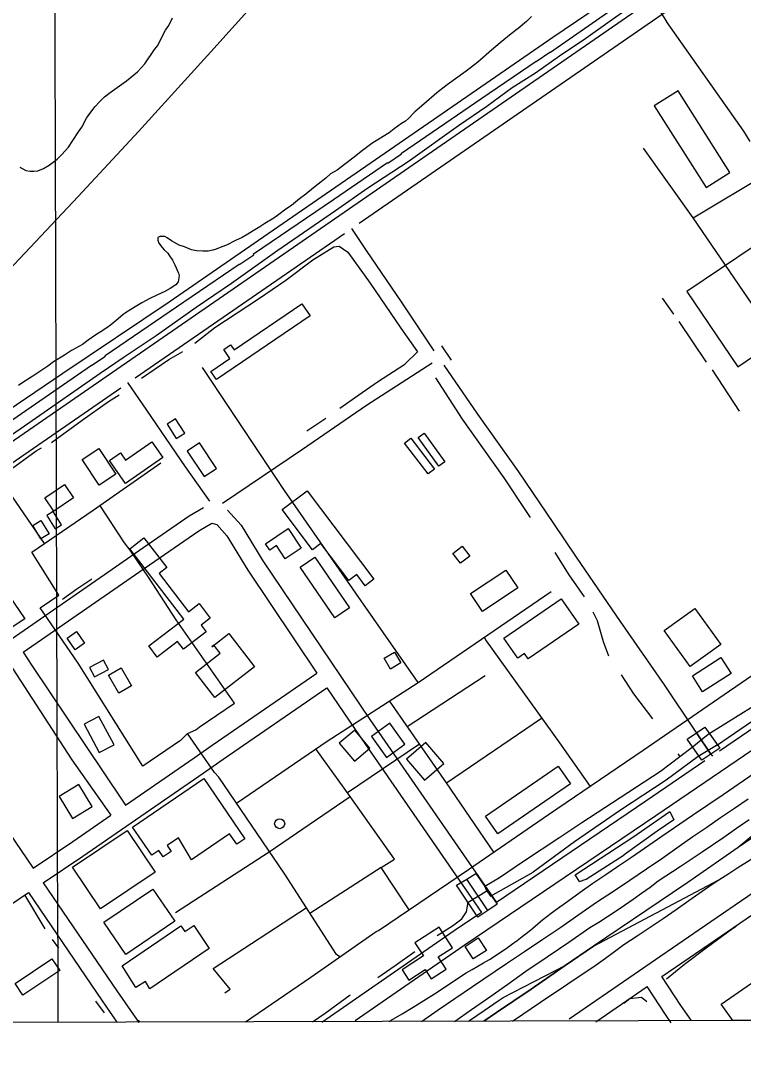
# Model space of a CAD drawing. Extents: x 3355677 to 3393573, y 612928 to 638357.
# Drawn here: x 3386069 to 3387291, y 618312 to 620076 of the extents above; entities that cross this region are included whole.
import ezdxf

# ---------------------------------------------------------------- set-up
doc = ezdxf.new("R2010")
doc.units = 0
for name, color, linetype in [('V-BLDG-OTLN', 7, 'Continuous'), ('V-BRDG-OTLN', 7, 'Continuous'), ('V-DOMW-TANK', 7, 'Continuous'), ('V-GRID-FRAM', 7, 'Continuous'), ('V-GRID-MAJR', 7, 'Continuous'), ('V-RAIL-TRAK', 7, 'Continuous'), ('V-ROAD-CNTR', 7, 'Continuous'), ('V-SITE-OTLN', 7, 'Continuous'), ('V-SITE-VEGE', 7, 'Continuous'), ('V-TOPO-SHOR', 7, 'Continuous'), ('V-UTIL-LINE', 7, 'Continuous')]:
    doc.layers.add(name, color=color, linetype=linetype)

msp = doc.modelspace()

# ---------------------------------------------------------------- linework, layer by layer
at = {"layer": 'V-BLDG-OTLN'}
for p, q in [((3387254, 618411.7), (3387312.2, 618452.3)), ((3387273.3, 618384), (3387254, 618411.7)), ((3387356.1, 618384.2), (3387273.3, 618384))]:
    msp.add_line(p, q, dxfattribs=at)
for points in [[(3387268.5, 619818.9), (3387180.8, 619957.1), (3387140.6, 619931.5), (3387228.2, 619793.4)], [(3387281.7, 619490.4), (3387382.3, 619558.2), (3387367.4, 619580.3), (3387320.2, 619548.6), (3387306.5, 619568.9), (3387366.9, 619609.6), (3387309.8, 619694.4), (3387195.9, 619617.6)], [(3386429.7, 619518.7), (3386544.5, 619597), (3386558.3, 619576.7), (3386400, 619468.7), (3386390.7, 619482.3), (3386422.7, 619504.1), (3386412.3, 619519.3), (3386424, 619527.2)], [(3386346.3, 619377.9), (3386330.6, 619402.2), (3386316.4, 619393.1), (3386332, 619368.7)], [(3386751.5, 619377.9), (3386786.2, 619329.2), (3386776, 619321.9), (3386741.3, 619370.6)], [(3386246.2, 619292.9), (3386219.1, 619331.5), (3386237.5, 619344.4), (3386246.1, 619332.1), (3386290.6, 619363.3), (3386309, 619336.9)], [(3386350.3, 619347.7), (3386379.1, 619304.5), (3386399.8, 619318.3), (3386371, 619361.4)], [(3386728.8, 619369.2), (3386768.8, 619317), (3386758.3, 619309), (3386718.3, 619361.1)], [(3386201.5, 619290.1), (3386172.7, 619333.3), (3386200.8, 619352), (3386229.6, 619308.8)], [(3386109.8, 619268.3), (3386142.8, 619290.9), (3386158.1, 619268.6), (3386125, 619246)], [(3386553.2, 619280.5), (3386666.2, 619130.9), (3386651.5, 619119.8), (3386637.2, 619138.7), (3386623.7, 619128.5), (3386576.3, 619191.3), (3386562.4, 619180.8), (3386511.1, 619248.6)], [(3386113.2, 619238.8), (3386127.2, 619216.2), (3386137.8, 619222.7), (3386123.9, 619245.3)], [(3386102.8, 619230.1), (3386116.7, 619207.5), (3386103, 619199), (3386089.1, 619221.7)], [(3386285.4, 619017.9), (3386344.5, 619063.1), (3386253.3, 619182.5), (3386277.3, 619200.8), (3386315.9, 619150.4), (3386303.3, 619140.7), (3386352.9, 619075.9), (3386370.8, 619089.5), (3386389.6, 619064.9), (3386373.9, 619052.9), (3386382.5, 619041.7), (3386344.1, 619012.2), (3386334, 619025.3), (3386299.8, 618999.1)], [(3386483.1, 619190.9), (3386521.4, 619216.5), (3386543.3, 619183.6), (3386516, 619165.4), (3386501.3, 619187.6), (3386490.2, 619180.2)], [(3386800.1, 619174.4), (3386815.8, 619186.6), (3386828.6, 619170.1), (3386813, 619157.9)], [(3386600, 619065.5), (3386541.7, 619151.3), (3386566.5, 619168.2), (3386624.9, 619082.4)], [(3386849.8, 619076.1), (3386829.5, 619106.4), (3386889.4, 619146.3), (3386909.6, 619116)], [(3385940.9, 618974.5), (3385896, 619042.2), (3386029.7, 619131), (3386075.7, 619064)], [(3386886.2, 619031.2), (3386983.3, 619097.8), (3387012.9, 619054.5), (3386927.4, 618995.9), (3386921.2, 619004.9), (3386909.6, 618997)], [(3387209.5, 619081.4), (3387253.3, 619020.1), (3387201.1, 618982.9), (3387157.4, 619044.1)], [(3386147.2, 619031), (3386163.1, 619042.2), (3386176.7, 619022.8), (3386160.7, 619011.6)], [(3386391.9, 619016.6), (3386420.7, 619039), (3386464.4, 618982.7), (3386397.5, 618930.7), (3386364.6, 618973.1), (3386406.4, 619005.6), (3386395.6, 619019.5)], [(3386683.6, 618997), (3386701, 619007.5), (3386711.9, 618989.3), (3386694.5, 618978.9)], [(3386193.5, 618965.4), (3386217.5, 618978.2), (3386209.1, 618994), (3386185.1, 618981.2)], [(3387205.2, 618967.6), (3387253.3, 618998.3), (3387270.6, 618971.1), (3387222.4, 618940.5)], [(3386235.1, 618938.2), (3386217.5, 618968.6), (3386238.7, 618980.8), (3386256.2, 618950.4)], [(3386175.9, 618885.4), (3386201.5, 618837.4), (3386226.7, 618850.8), (3386201.1, 618898.8)], [(3386662.2, 618864.6), (3386687.8, 618829.4), (3386718.6, 618851.8), (3386693, 618887)], [(3386607.8, 618853.4), (3386633.4, 618823), (3386659.7, 618845.2), (3386634.1, 618875.6)], [(3386721.4, 618826.2), (3386751.8, 618791), (3386784.5, 618819.3), (3386754.1, 618854.5)], [(3386876, 618699.8), (3386855.2, 618729.9), (3386978.3, 618814.6), (3386999.1, 618784.4)], [(3386258, 618711.5), (3386378.8, 618793.7), (3386448.2, 618691.8), (3386434.2, 618682.3), (3386422, 618700.2), (3386357.6, 618656.3), (3386335.8, 618693.4), (3386316.7, 618680.3), (3386323.6, 618670.3), (3386309.9, 618661), (3386302.5, 618671.8), (3386290.6, 618663.7)], [(3386133.8, 618763.4), (3386156.6, 618726.1), (3386189.8, 618746.5), (3386167.1, 618783.7)], [(3386204, 618573.3), (3386156.7, 618643.8), (3386248.9, 618705.6), (3386296.1, 618635.1)], [(3386246.9, 618495.9), (3386209.7, 618550.4), (3386292.2, 618606.7), (3386329.4, 618552.2)], [(3386240.4, 618477), (3386339.6, 618544.2), (3386346.2, 618534.6), (3386361.5, 618544.9), (3386387.9, 618505.9), (3386287.3, 618437.7), (3386280, 618450.2), (3386263.5, 618440.2)], [(3386735.8, 618515.9), (3386750.2, 618493.5), (3386714, 618470.2), (3386725.3, 618452.5), (3386753.3, 618470.5), (3386763.3, 618454.9), (3386788.6, 618471.1), (3386775.1, 618492.1), (3386799, 618507.4), (3386776.7, 618542.2)], [(3386820.5, 618509.5), (3386842.9, 618523.9), (3386856.6, 618502.6), (3386834.2, 618488.3)], [(3386059.2, 618447.1), (3386121.6, 618488.7), (3386134.8, 618468.8), (3386072.5, 618427.2)]]:
    msp.add_lwpolyline(points, close=True, dxfattribs=at)
at = {"layer": 'V-BRDG-OTLN'}
for p, q in [((3387236.5, 618835.1), (3387212.2, 618871.1)), ((3386859, 618570.4), (3386823.3, 618623.6))]:
    msp.add_line(p, q, dxfattribs=at)
for points in [[(3387226, 618880.4), (3387251.7, 618845.1), (3387236.5, 618835.1), (3387221.2, 618824.9), (3387196.1, 618860.2), (3387212.2, 618871.1)], [(3386842.2, 618559.1), (3386806, 618613), (3386823.3, 618623.6), (3386838.6, 618633), (3386874.9, 618581.1), (3386859, 618570.4)]]:
    msp.add_lwpolyline(points, close=True, dxfattribs=at)
at = {"layer": 'V-DOMW-TANK'}
msp.add_circle((3386506.9, 618717.2), 8.5, dxfattribs=at)
at = {"layer": 'V-GRID-FRAM'}
msp.add_lwpolyline([(3359767.9, 636495.9), (3391341.6, 636578.5), (3391397.2, 618394.8), (3359807.6, 618312.1), (3359767.9, 636495.9)], dxfattribs=at)
at = {"layer": 'V-GRID-MAJR'}
msp.add_spline([(3386132.2, 618381), (3386114.6, 624440.3), (3386097, 630501.6), (3386079.3, 636562.8), (3386079.3, 636564.7)], degree=3, dxfattribs=at)
at = {"layer": 'V-RAIL-TRAK'}
for p, q in [((3387037.9, 618510.2), (3387249.6, 618622)), ((3386885.2, 618423.3), (3386989.8, 618477.1))]:
    msp.add_line(p, q, dxfattribs=at)
for points in [[(3387101.9, 618660.5), (3387153.5, 618696), (3387205.2, 618731.4), (3387256.9, 618766.7), (3387300.6, 618796.4), (3387344.1, 618826.3), (3387387.5, 618856.3), (3387438.4, 618890.3), (3387489.1, 618924.6), (3387539.6, 618959.1)], [(3387073.6, 618501.1), (3387089.1, 618512.6), (3387111.4, 618527.3), (3387133.5, 618542), (3387155.6, 618557), (3387177.5, 618572.1), (3387199.3, 618587.4), (3387215.9, 618599.1), (3387232.7, 618610.7), (3387249.6, 618622), (3387266.7, 618633.2), (3387283.8, 618644.2), (3387301.1, 618655), (3387323.7, 618670.3), (3387346.4, 618685.4), (3387369.2, 618700.4), (3387392.2, 618715.2), (3387415.2, 618729.8), (3387429.4, 618739.1), (3387443.5, 618748.5), (3387457.4, 618758.2), (3387471.1, 618768), (3387484.8, 618778.1), (3387498.3, 618788.3)], [(3386747, 618382.6), (3386775.3, 618402.1), (3386832.9, 618441.6), (3386890.5, 618480.9), (3386921.3, 618501.2), (3386952, 618521.7), (3386982.5, 618542.4), (3387012.9, 618563.3), (3387043.1, 618584.5), (3387071.4, 618603), (3387099.5, 618621.7), (3387127.4, 618640.6), (3387155.3, 618659.6), (3387183, 618678.9), (3387206.1, 618695.3), (3387229.3, 618711.4), (3387252.7, 618727.5), (3387276.1, 618743.4), (3387299.6, 618759.1)], [(3386802.4, 618382.7), (3386831.7, 618403), (3386862.5, 618424.2), (3386893, 618445.7), (3386923.5, 618467.5), (3386959.7, 618492), (3386995.8, 618516.6), (3387031.8, 618541.5), (3387046.6, 618550.7), (3387061.4, 618560.2), (3387076, 618569.8), (3387090.5, 618579.5), (3387104.9, 618589.5), (3387119.2, 618599.6), (3387133.4, 618609.9), (3387147.4, 618620.3), (3387184.5, 618644.7), (3387221.5, 618669.4), (3387258.2, 618694.3), (3387279.5, 618709.4), (3387300.9, 618724.2)], [(3387316.1, 618699.8), (3387282.6, 618676.9), (3387249.2, 618653.9), (3387223.4, 618635.8), (3387197.4, 618617.9), (3387171.3, 618600.2), (3387037.9, 618510.2)], [(3387312, 618701.4), (3387282.6, 618676.9)], [(3386692.4, 618382.5), (3386695.8, 618384.7), (3386714.3, 618395.6), (3386732.6, 618406.7), (3386750.8, 618417.9), (3386768.9, 618429.4), (3386786.8, 618441.1), (3386804.6, 618452.9), (3386822.3, 618465), (3386832.3, 618470.3), (3386842.2, 618475.9), (3386852, 618481.6), (3386861.7, 618487.4), (3386871.2, 618493.5), (3386880.7, 618499.7), (3386890.1, 618506.1), (3386899.3, 618512.7), (3386908.4, 618519.4), (3386917.4, 618526.3), (3386926.3, 618533.3), (3386935, 618540.5), (3386943.7, 618547.8), (3386952.1, 618555.3), (3386973.1, 618570.9), (3386994.3, 618586.3), (3387015.5, 618601.5), (3387036.9, 618616.6), (3387058.4, 618631.4), (3387080.1, 618646), (3387101.9, 618660.5)], [(3386900.7, 618383), (3386902.4, 618384.2), (3386948.2, 618415.3), (3386994.2, 618446.2), (3387010.3, 618456.8), (3387026.4, 618467.6), (3387042.3, 618478.6), (3387058, 618489.7), (3387073.6, 618501.1)], [(3386932.1, 618437.5), (3386989.8, 618477.1), (3387037.9, 618510.2)], [(3387037.9, 618510.2), (3386989.8, 618477.1), (3386932.1, 618437.5)], [(3386826.2, 618382.8), (3386827.9, 618384), (3386853.1, 618401.2), (3386878.3, 618418.6), (3386885.2, 618423.3)], [(3386852.5, 618382.9), (3386873.5, 618397.5), (3386902.8, 618417.6), (3386932.1, 618437.5)], [(3386932.1, 618437.5), (3386902.8, 618417.6), (3386873.5, 618397.5), (3386852.5, 618382.9)]]:
    msp.add_lwpolyline(points, dxfattribs=at)
at = {"layer": 'V-ROAD-CNTR'}
msp.add_line((3386780.8, 619525.6), (3386797.1, 619501.6), dxfattribs=at)
for points in [[(3384754, 618381.3), (3384803.4, 618430.8), (3384863.4, 618487.9), (3384922.6, 618539.7), (3385036.5, 618629.8), (3385058.8, 618660.5), (3385089.1, 618692.4), (3385195.2, 618768.5), (3385310.7, 618848.4), (3385405.6, 618912.3), (3385700.8, 619116.3), (3385791.4, 619182.7), (3387290.6, 620218.2)], [(3386641.2, 619733.2), (3387267, 620165.4)], [(3386262.7, 619471.8), (3386616.3, 619716)], [(3386768.4, 619517.3), (3386713.2, 619600.3), (3386655.1, 619685), (3386629.2, 619724.4)], [(3386410, 619259.6), (3386545.8, 619350.6), (3386653.9, 619425.4), (3386764.8, 619497.1)], [(3386784.7, 619493.1), (3386841.8, 619409.9), (3386910.9, 619312.6), (3386970, 619225), (3387008.3, 619168.3), (3387082.8, 619059.5), (3387157.5, 618952)], [(3386388.6, 619262.6), (3386347.5, 619320.8), (3386282.4, 619416.8), (3386250, 619463.8)], [(3385760, 619122.5), (3385808.8, 619158.3), (3386238.1, 619454.8)], [(3387873.4, 619264.9), (3387756.5, 619184.6), (3387413.7, 618951.1), (3387250.9, 618840.1)], [(3386255, 619169.7), (3386353.8, 619238), (3386377.9, 619251.9)], [(3386418.9, 619247.5), (3386441.6, 619222.5), (3386478.2, 619162.2), (3386659.2, 618893.3), (3386873.5, 618584)], [(3387890.5, 619240.3), (3387773.4, 619159.8), (3387430.6, 618926.3), (3387143.4, 618730.3), (3386819.1, 618511), (3386634.7, 618383.7)], [(3386270.1, 619143.7), (3386369.9, 619212.7), (3386392.4, 619225.6), (3386400.4, 619223.3), (3386417.5, 619204.5), (3386452.9, 619146), (3386570, 618972.1)], [(3385898.4, 618923.2), (3385973.1, 618974.8), (3386210.6, 619139), (3386255, 619169.7)], [(3386073, 619007.4), (3386226.4, 619113.5), (3386270.1, 619143.7)], [(3386073, 619007.4), (3386087.6, 618984.9)], [(3386048.3, 618990.3), (3386155.4, 618825.5), (3386221.5, 618731.6)], [(3386087.6, 618984.9), (3386240.3, 618757.1), (3386246.2, 618748.7)], [(3386392.9, 618849.9), (3386570, 618972.1)], [(3386411.4, 618826.2), (3386586.7, 618947.2)], [(3386586.7, 618947.2), (3386634.4, 618876.3), (3386848.6, 618567.2)], [(3387157.5, 618952), (3387210, 618873.8), (3387212.2, 618871.1), (3387236.5, 618835.1), (3387239, 618831.2)], [(3385915.2, 618898.4), (3386090, 618642.1)], [(3386246.2, 618748.7), (3386362.1, 618828.7), (3386392.9, 618849.9)], [(3386106.9, 618617.3), (3386174, 618662.4), (3386377.6, 618802.9), (3386411.4, 618826.2)], [(3387226.3, 618823.3), (3387126.5, 618755.2), (3386873.5, 618584)], [(3386996.4, 618387.1), (3387216.3, 618538), (3387522.5, 618748.1)], [(3386090, 618642.1), (3386157.1, 618687.2), (3386221.5, 618731.6)], [(3387153.4, 618458.5), (3387233.3, 618513.3), (3387542.9, 618725.7)], [(3386106.9, 618617.3), (3386231.6, 618434.5), (3386268.5, 618380.9)], [(3385974.3, 618528.2), (3386082, 618600.6)], [(3386082, 618600.6), (3386206.9, 618417.5), (3386231.7, 618381.4)], [(3386848.6, 618567.2), (3386802.2, 618535.7), (3386578.2, 618381.1)], [(3387202.8, 618384.6), (3387185.6, 618409.7), (3387153.4, 618458.5)], [(3387042, 618382), (3387128.7, 618441.5)], [(3387169.2, 618380.5), (3387160.7, 618392.9), (3387128.7, 618441.5)]]:
    msp.add_lwpolyline(points, dxfattribs=at)
at = {"layer": 'V-SITE-OTLN'}
for p, q in [((3386969.1, 620047.9), (3387171, 620185.4)), ((3386734.6, 619886), (3386969.1, 620047.9)), ((3386503.7, 619727.2), (3386734.6, 619886)), ((3386320.2, 619600), (3386503.7, 619727.2)), ((3386140.3, 619479.7), (3386320.2, 619600)), ((3385995.8, 619381.5), (3386140.3, 619479.7)), ((3388510.8, 618387.2), (3381827, 618369.7))]:
    msp.add_line(p, q, dxfattribs=at)
at = {"layer": 'V-SITE-VEGE'}
for points in [[(3386933, 620083.1), (3386924.7, 620074.2), (3386910.3, 620062.4), (3386898.6, 620053.5), (3386879.7, 620038.4), (3386865.3, 620026.1), (3386841.9, 620005.4), (3386822.5, 619990.3), (3386790.2, 619967.4), (3386773, 619953.9), (3386750.8, 619934.4), (3386735.8, 619921.5), (3386724.7, 619910.3), (3386719.7, 619905.9), (3386713, 619902), (3386700.8, 619893), (3386691.9, 619886.3), (3386674.7, 619875.1), (3386663, 619867.8), (3386644.6, 619854.4), (3386633, 619844.9), (3386616.3, 619832.6), (3386604.1, 619823.1), (3386593, 619816.4), (3386585.2, 619809.1), (3386571.8, 619799), (3386564.1, 619792.9), (3386551.3, 619782.3), (3386540.7, 619774.4), (3386526.8, 619763.3), (3386517.4, 619757.1), (3386505.7, 619747.6), (3386496.8, 619741.4), (3386481.8, 619732.5), (3386473.5, 619726.9), (3386461.8, 619720.2), (3386452.9, 619714.6), (3386443.5, 619709), (3386432.3, 619703.9), (3386416.8, 619696.1), (3386409, 619693.3), (3386399.5, 619689.3), (3386393.9, 619687.7), (3386386.2, 619686), (3386377.2, 619685.9), (3386366.7, 619686.5), (3386357.7, 619688.1), (3386346, 619693.1), (3386337.1, 619695.8), (3386323.7, 619703.6), (3386316.5, 619708.6), (3386312.6, 619710.8), (3386304.2, 619710.8), (3386300.9, 619709.1), (3386300.9, 619704.6), (3386302.6, 619699.6), (3386308.2, 619691.9), (3386311.5, 619688), (3386317.7, 619682.4), (3386319.3, 619679.6), (3386325.5, 619670.7), (3386329.4, 619663), (3386335.6, 619648.5), (3386336.7, 619644), (3386335.1, 619634), (3386331.2, 619629), (3386321.7, 619622.8), (3386312.8, 619617.8), (3386298.9, 619611.6), (3386287.2, 619605.5)], [(3386067.1, 619828.1), (3386077.7, 619822.6), (3386085, 619821), (3386091.1, 619821), (3386097.8, 619821.6), (3386107.2, 619825.5), (3386116.7, 619831.1), (3386130.6, 619841.7), (3386138.3, 619849.5), (3386149.5, 619861.8), (3386157.2, 619873), (3386166.6, 619888), (3386172.2, 619895.9), (3386179.9, 619910.9), (3386182.7, 619914.8), (3386194.4, 619929.9), (3386202.7, 619938.8), (3386210.5, 619946.7), (3386219.9, 619954.5), (3386247.7, 619974.1), (3386266.6, 619989.2), (3386278.8, 620002.6), (3386294.9, 620027.1), (3386300.4, 620033.3), (3386304.3, 620040.5), (3386307.6, 620047.8), (3386313.7, 620059.5), (3386319.3, 620067.9)], [(3386319.3, 620067.9), (3386325.4, 620080.7)], [(3386287.2, 619605.5), (3386273.9, 619598.2), (3386265, 619593.1), (3386247.8, 619582.5), (3386245.5, 619580.8), (3386242.2, 619578.6), (3386233.9, 619571.3), (3386226.7, 619565.7), (3386220.5, 619560.7), (3386214.4, 619556.2), (3386203.3, 619548.9), (3386196.1, 619544.5), (3386182.7, 619535.5), (3386173.3, 619528.2), (3386154.9, 619517.6), (3386142.7, 619509.8), (3386124.4, 619498.6), (3386114.9, 619491.3), (3386099.4, 619481.2), (3386089.4, 619474.5), (3386074.3, 619465), (3386064.9, 619458.8)]]:
    msp.add_lwpolyline(points, dxfattribs=at)
at = {"layer": 'V-TOPO-SHOR'}
for p, q in [((3387154.2, 619606.3), (3387172.9, 619579.2)), ((3387182, 619567), (3387228.6, 619497.8)), ((3387238.3, 619484.9), (3387284.2, 619415.1)), ((3386553.1, 619381.8), (3386584.8, 619403.1)), ((3387180.3, 618835.5), (3387183.9, 618831.1)), ((3386825.5, 618584.3), (3386857.2, 618603.5)), ((3386075.4, 618596.9), (3386109.5, 618539.1)), ((3386122.1, 618521.3), (3386132.8, 618506.8)), ((3386195.4, 618417), (3386210.2, 618397))]:
    msp.add_line(p, q, dxfattribs=at)
for points in [[(3386718.1, 620379.1), (3386637.2, 620297.8), (3386560.1, 620212.1), (3386390.4, 620023.2), (3386268.2, 619888.1), (3386165.9, 619778.1), (3386030.2, 619634.6), (3385876, 619470.6), (3385759, 619333.4)], [(3385903, 619272.2), (3385963, 619313.4), (3386019.6, 619352), (3386095.5, 619404.7), (3386203.5, 619479.2), (3386243.7, 619507), (3386297.7, 619543.3), (3386365.4, 619591), (3386425.4, 619631.9), (3386502.1, 619686.5), (3386601.1, 619754.4), (3386655.8, 619793), (3386724, 619837.7), (3386809.6, 619898.4), (3386857.3, 619931.2), (3386900.4, 619962.5), (3386939.9, 619987.4), (3386980.5, 620016.4), (3387024.8, 620046.2), (3387070.2, 620078.2), (3387147.3, 620132.8), (3387220.7, 620182.5), (3387249.7, 620202), (3387256.1, 620198.3)], [(3386363.3, 619530), (3386397.2, 619556.7), (3386471.3, 619605.2), (3386517.1, 619636.9), (3386563.2, 619670.9), (3386598.6, 619693.4), (3386607.6, 619694.3), (3386622.4, 619684), (3386659.8, 619631.5), (3386711.7, 619555.5), (3386740, 619515.7)], [(3386273.2, 619470.8), (3386319.4, 619502.5), (3386342.9, 619515.9)], [(3386608.6, 619420.3), (3386641, 619442.5), (3386672.6, 619464.6), (3386718.8, 619494.8), (3386740, 619515.7)], [(3386770.5, 619471.8), (3386815.6, 619401.4), (3386850, 619353), (3386885.9, 619302.3), (3386922.5, 619247.2), (3386930.9, 619235.3)], [(3386121, 619362.4), (3386172.7, 619399.8), (3386217.4, 619431.5), (3386235.2, 619443)], [(3385873, 619192.9), (3385932.1, 619236.7), (3385992.1, 619278), (3386047.2, 619312.8), (3386095.2, 619347.9), (3386103.8, 619353.2)], [(3387232, 618868.7), (3387308, 618916.2), (3387363.9, 618955.5), (3387461.8, 619019.7), (3387534.5, 619070.8), (3387549.7, 619081.5), (3387646.1, 619147.2), (3387711.3, 619189.6), (3387758.2, 619226.2), (3387810.6, 619271.5), (3387832.4, 619285.7), (3387875, 619312.8)], [(3387245.8, 618849.4), (3387315.8, 618897.5), (3387372.3, 618937.2), (3387439.7, 618983), (3387489.6, 619017.4), (3387573.4, 619073.6), (3387633.4, 619115.2), (3387683.6, 619149.9), (3387723.1, 619177), (3387774.1, 619212.5), (3387830.3, 619248.8), (3387842.6, 619262.3), (3387887.6, 619296.8)], [(3386972.5, 619176.1), (3386996.3, 619138.5), (3387022.2, 619100.9)], [(3386139.5, 619097.3), (3386164, 619114.8), (3386189.4, 619131.3)], [(3387036.8, 619075.9), (3387044.1, 619061), (3387053.9, 619025.4), (3387063.2, 619001.1)], [(3387084.6, 618969.1), (3387105.6, 618937.1), (3387137.6, 618894.7)], [(3386857.2, 618603.5), (3386853.7, 618611.3), (3386878.7, 618626.2), (3386919.6, 618653.8), (3386981.1, 618694.6), (3387018.3, 618719.5), (3387082.8, 618761.5), (3387150.9, 618806.2), (3387183.9, 618831.1), (3387204.5, 618846.6), (3387232, 618868.7)], [(3387245.8, 618849.4), (3387214.8, 618831), (3387160.5, 618791), (3387083.4, 618740.1), (3387005.9, 618686.7), (3386935.6, 618635.2)], [(3387014.2, 618619.6), (3387007, 618630.4), (3387104.2, 618694.2), (3387166.7, 618737.7), (3387173.7, 618723.5), (3387145.4, 618704.8), (3387089.5, 618664.4)], [(3387014.2, 618619.6), (3387025.5, 618623.5), (3387089.5, 618664.4)], [(3386857.2, 618603.5), (3386863.3, 618594.5), (3386935.6, 618635.2)], [(3386773.2, 618527.8), (3386799.3, 618544.2), (3386815.3, 618556.1), (3386823, 618568.2), (3386825.5, 618584.3)], [(3387161.2, 618454.9), (3387191.7, 618479.7), (3387230.8, 618508.7), (3387273.2, 618539.9), (3387279.1, 618543.8)], [(3386672.7, 618457.2), (3386702.1, 618477.4), (3386735.3, 618501.1)], [(3386562.7, 618382.1), (3386583.7, 618396.5), (3386626.1, 618427.4)], [(3387089.3, 618413.5), (3387099.3, 618421.2), (3387119.2, 618423.7), (3387127.9, 618416.6)], [(3386267.4, 618384.9), (3386269.7, 618381.3)]]:
    msp.add_lwpolyline(points, dxfattribs=at)
at = {"layer": 'V-UTIL-LINE'}
for p, q in [((3387206.3, 619742.5), (3387122.3, 619860.1)), ((3386741.2, 618956), (3386966.1, 619110.3)), ((3386722.8, 618881.8), (3386854.7, 618968.2)), ((3386789.2, 618786.2), (3386692.9, 618924.9)), ((3386621.4, 618770), (3386743.4, 618852.2)), ((3386330.7, 618566.9), (3386489.4, 618669.8)), ((3386678.5, 618643.2), (3386558.2, 618565.2))]:
    msp.add_line(p, q, dxfattribs=at)
for points in [[(3387303.1, 619871.2), (3387292.4, 619889.1), (3387161.1, 620074.5), (3387161.8, 620074.5), (3387144.3, 620101.3), (3387134.3, 620118.5), (3387132, 620121.4), (3387123.3, 620131.9)], [(3385974.8, 619346), (3386188.6, 619492.9), (3386189.2, 619492.9), (3386212.5, 619508.4), (3386211.8, 619509.4), (3386332.5, 619591.8), (3386438.4, 619663.7), (3386439.7, 619664.1), (3386463.3, 619679.9), (3386462.9, 619681.2), (3386597.7, 619773), (3386689.5, 619835.6), (3386689.8, 619834.9), (3386712.8, 619850.7), (3386712.8, 619851.7), (3386849.1, 619944.5), (3386940.6, 620007.4), (3386940.6, 620007), (3386964.2, 620022.5), (3386964.9, 620022.8), (3387087.5, 620107.6)], [(3387407.2, 619448.3), (3387206.3, 619742.5), (3387334.5, 619819)], [(3386433.6, 618752), (3386587, 618856.6), (3386741.2, 618956), (3386645, 619094.5), (3386515.2, 619280.7), (3386376.1, 619489.2)], [(3386449.3, 618381.8), (3386559.6, 618457.8), (3386670.1, 618534.8), (3386674, 618536.5), (3386826.2, 618639.7), (3386961.9, 618732.5), (3387121.9, 618841.8), (3387323.5, 618980.3), (3387510, 619108.1), (3387675.6, 619217.7), (3387789.1, 619291.4), (3387894.3, 619361.1), (3387956.5, 619270.9), (3388047, 619134.5), (3388126, 619021.8), (3388311.6, 618750), (3388412.8, 618600.2), (3388537.1, 618423.8), (3388561.7, 618387.3)], [(3386608.6, 618491.9), (3386602.9, 618496), (3386515.4, 618631.6), (3386403.8, 618795.8), (3386396.6, 618803.6), (3386350.8, 618869.8), (3386338.9, 618857.7), (3386275.6, 618814.5), (3386165.8, 618988.9), (3386101.7, 619082.4), (3386133.3, 619104.1), (3386087.8, 619176.8), (3386191.3, 619247.8), (3386305.6, 619328)], [(3386109, 619191.3), (3386054, 619271.8), (3385997, 619236.2)], [(3386350.8, 618869.8), (3386365, 618876), (3386370.9, 618880.6), (3386430.5, 618921.1), (3386331.6, 619062.2), (3386285, 619134.4), (3386254.1, 619180.2), (3386244.5, 619192.1), (3386202.8, 619255.9)], [(3386852.6, 619032.5), (3386856.4, 619026.5), (3386980.1, 618853.8), (3387032, 618780.4)], [(3386869.4, 618669.3), (3386789.2, 618786.2), (3386949.9, 618896)], [(3386489.4, 618669.8), (3386626.4, 618763), (3386568, 618843.7)], [(3386725.9, 618571.7), (3386678.5, 618643.2), (3386700.9, 618657), (3386626.4, 618763)], [(3386414.2, 618431.2), (3386423.1, 618437.3), (3386394.2, 618472.2), (3386552, 618574.8)]]:
    msp.add_lwpolyline(points, dxfattribs=at)

doc.saveas('drawing.dxf')
